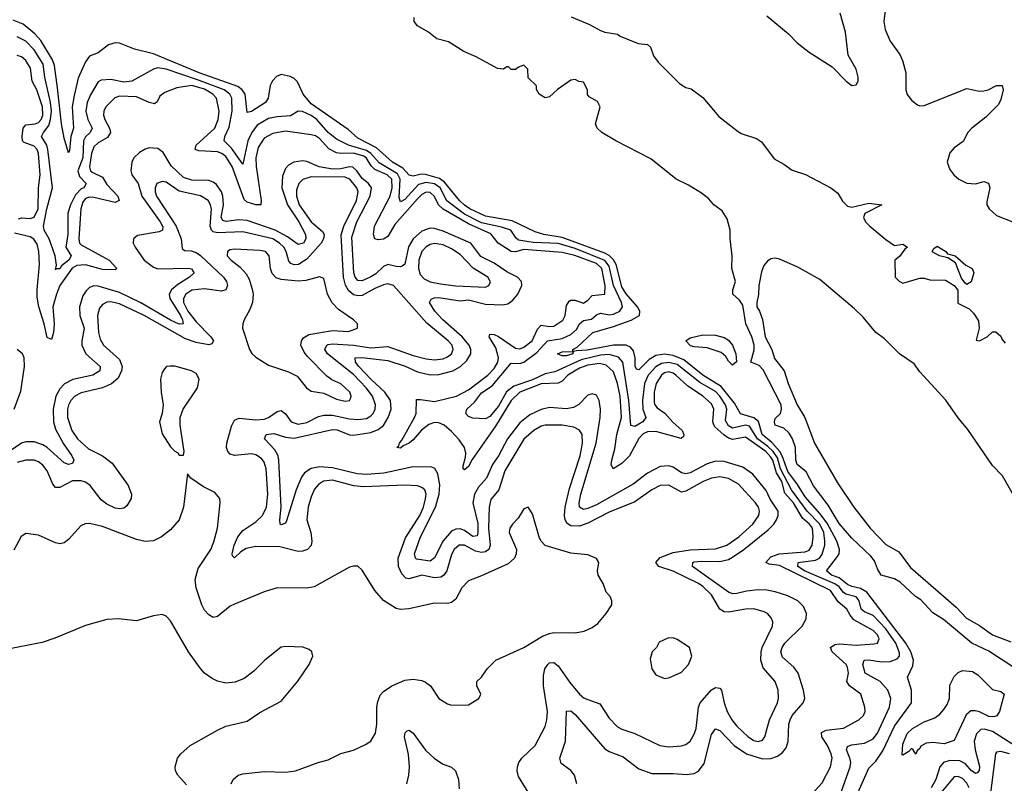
# Model space of a CAD drawing. Header units: inches. Extents: x 1934316 to 2140091, y 524953 to 667329.
# Tile 275 of 384: x 2042661 to 2047286, y 611332 to 614919. Entities that reach past the tile are written whole.
import ezdxf

# ---------------------------------------------------------------- set-up
doc = ezdxf.new("R2010")
doc.units = ezdxf.units.IN
doc.header["$MEASUREMENT"] = 0
doc.layers.add('C0641', color=7, linetype='Continuous')

msp = doc.modelspace()

# ---------------------------------------------------------------- linework, layer by layer
at = {"layer": 'C0641', "color": 5}
for points, elevation in [([(2046728.8, 614988.8), (2046720.7, 614910), (2046726.4, 614873.6), (2046750, 614818.3), (2046795.1, 614755.1), (2046807.5, 614727.5), (2046823.6, 614670), (2046822.9, 614590), (2046830, 614567.7), (2046850, 614540.7), (2046878.6, 614518.6), (2046890, 614514.2), (2046910, 614515.6), (2047110, 614596.5), (2047170, 614583.6), (2047190, 614584.4), (2047210.9, 614589.1), (2047250, 614610.3), (2047276, 614610), (2047280.5, 614590), (2047270, 614544), (2047258.4, 614521.6), (2047198.7, 614461.3), (2047133.7, 614410), (2047114.4, 614390), (2047092.8, 614347.2), (2047050, 614316.9), (2047030, 614293.6), (2047017.5, 614250), (2047030, 614215.3), (2047048.4, 614190), (2047071.8, 614170), (2047110, 614151.9), (2047150, 614148.6), (2047190, 614159.6), (2047211.1, 614151.1), (2047218.8, 614130), (2047203.6, 614063.6), (2047204.2, 614050), (2047215.3, 614030), (2047250, 613999.7), (2047328.8, 613968.8)], 140), ([(2046170, 614938), (2046272.1, 614852.1), (2046313.1, 614810), (2046370, 614767.1), (2046477.7, 614697.7), (2046542.6, 614630), (2046570, 614610.4), (2046590, 614612.7), (2046599.2, 614630), (2046599.8, 614650), (2046590, 614687.3), (2046551.9, 614751.9), (2046540.8, 614860.8), (2046515.6, 614950)], 140), ([(2046599.4, 611290), (2046650, 611402.8), (2046683.3, 611436.7), (2046716.1, 611483.9), (2046770, 611600.1), (2046849.4, 611710), (2046849.9, 611769.9), (2046830.8, 611830), (2046856.8, 611883.2), (2046859.3, 611910), (2046847.2, 611950), (2046823.5, 611990), (2046640.6, 612230), (2046610, 612247.9), (2046570, 612256.1), (2046550, 612265.6), (2046510, 612296.6), (2046474.1, 612310), (2046451.5, 612330), (2046503, 612397), (2046510.4, 612410), (2046512.7, 612430), (2046499.7, 612470), (2046453.6, 612553.6), (2046419.5, 612599.5), (2046350, 612677.8), (2046315.2, 612735.2), (2046270, 612796.9), (2046243.4, 612870), (2046231.1, 612891.1), (2046193.4, 612933.4), (2046149, 612970), (2046131.9, 613031.9), (2046110, 613048.7), (2046047.7, 613067.7), (2046018.1, 613118.1), (2045956.3, 613196.3), (2045870, 613249.7), (2045780.7, 613320.7), (2045730, 613342.2), (2045690, 613347.3), (2045650, 613341.7), (2045617.8, 613322.3), (2045570, 613273.7), (2045558, 613278), (2045551.8, 613291.8), (2045551.6, 613330), (2045543.7, 613363.7), (2045530, 613380.4), (2045510, 613390.3), (2045450, 613390), (2045326.3, 613366.3), (2045277.1, 613362.9), (2045260.3, 613359.8), (2045259.6, 613350), (2045230, 613339.8), (2045210, 613340.7), (2045188, 613350), (2045210, 613359.3), (2045259.6, 613360.4), (2045258.7, 613370), (2045279.1, 613380.9), (2045354, 613450), (2045450, 613477.3), (2045532.7, 613507.3), (2045572, 613530), (2045574, 613550), (2045563.1, 613570), (2045510, 613631.1), (2045490, 613664.8), (2045463, 613770), (2045450.8, 613790.8), (2045430.8, 613810.8), (2045410, 613822.3), (2045210, 613896), (2045122.6, 613910), (2045082.1, 613922.1), (2044974, 613974), (2044850, 613996.8), (2044776.1, 614030), (2044750, 614047.8), (2044726.7, 614070), (2044656.6, 614156.6), (2044633.2, 614173.2), (2044567.8, 614192.2), (2044546.5, 614193.5), (2044510, 614184.3), (2044490, 614188.3), (2044461.5, 614221.5), (2044412.7, 614250), (2044338, 614318), (2044250, 614362.7), (2044203.8, 614403.8), (2044030, 614523.5), (2043992.4, 614570), (2043966.6, 614626.6), (2043950, 614643.5), (2043932.5, 614652.5), (2043890, 614661.2), (2043867.6, 614652.4), (2043848.1, 614631.9), (2043838, 614610), (2043828.6, 614550), (2043816, 614530), (2043750, 614487.8), (2043730, 614483), (2043720.1, 614570), (2043707.1, 614590), (2043685.9, 614605.9), (2043505, 614670), (2043290, 614758.8), (2043200.6, 614780.6), (2043130, 614808.5), (2043109.4, 614810.6), (2043079.1, 614800.9), (2043030, 614763.9), (2042990, 614747.6), (2042970, 614722), (2042935.4, 614644.6), (2042916.6, 614563.4), (2042908.2, 614510), (2042914.4, 614410), (2042902, 614370), (2042894.9, 614305.1), (2042890, 614294), (2042870, 614362), (2042857.9, 614430), (2042839.4, 614599.4), (2042824.1, 614704.1), (2042816.2, 614730), (2042761.1, 614821.1), (2042733.2, 614853.2), (2042677.9, 614897.9), (2042630, 614917)], 140), ([(2047330, 611876.4), (2047213, 611953), (2047133.7, 611990), (2047001.1, 612101.1), (2046950, 612132.3), (2046893.6, 612193.6), (2046868.4, 612210), (2046796.9, 612276.9), (2046770, 612291.8), (2046707.3, 612310), (2046690, 612339.3), (2046676.7, 612376.6), (2046658.8, 612398.8), (2046570, 612483.5), (2046510, 612552.1), (2046458.8, 612638.8), (2046390, 612729.8), (2046355.9, 612795.9), (2046313.6, 612830), (2046306.9, 612850), (2046304.7, 612910), (2046290.8, 612950.8), (2046276.3, 612976.3), (2046250, 612999.7), (2046210, 613014), (2046206.6, 613030), (2046210, 613046), (2046235.4, 613070), (2046239.8, 613090), (2046237.6, 613110), (2046153.8, 613273.8), (2046134.2, 613294.2), (2046096, 613310), (2046110.9, 613369.1), (2046110.9, 613390.9), (2046099.8, 613430), (2046072.2, 613490), (2046058.3, 613578.3), (2046042.4, 613602.4), (2046011.2, 613630), (2046011.2, 613650), (2046023.8, 613690), (2046006.3, 613750), (2046007.3, 613810), (2045998, 613890), (2045999.1, 613930), (2045984.4, 613984.4), (2045961.1, 614021.1), (2045921.1, 614050), (2045897.7, 614077.7), (2045864.2, 614104.2), (2045802.3, 614142.3), (2045745.1, 614170), (2045625.1, 614265.1), (2045461.6, 614350), (2045395.1, 614390), (2045374, 614410), (2045366.6, 614430), (2045388, 614510), (2045375.3, 614535.3), (2045336.4, 614556.4), (2045328.4, 614568.4), (2045328, 614590), (2045310, 614626), (2045288.4, 614628.4), (2045270, 614638), (2045250, 614635.3), (2045188.1, 614591.9), (2045150, 614557.2), (2045130, 614552.3), (2045100.9, 614570), (2045088.7, 614591.3), (2045088.7, 614608.7), (2045050, 614646), (2045047.3, 614687.3), (2045030, 614706), (2045003.6, 614696.4), (2044990, 614686), (2044970, 614686), (2044958, 614698), (2044950, 614698), (2044933.2, 614686.8), (2044905.2, 614690), (2044805, 614745), (2044747.8, 614770), (2044674.8, 614814.8), (2044620.9, 614830), (2044580.8, 614860.8), (2044529.7, 614890), (2044514, 614910), (2044514.5, 614930)], 120), ([(2045252.1, 614932.1), (2045337.3, 614897.3), (2045390, 614868), (2045410, 614860.5), (2045470, 614850.8), (2045482, 614842), (2045566.9, 614806.9), (2045610, 614802.4), (2045623.8, 614790), (2045638.3, 614750), (2045660, 614720), (2045760.2, 614620.2), (2045790, 614601.1), (2045814.8, 614594.8), (2045870, 614553.1), (2045944.5, 614464.4), (2046030, 614398.7), (2046050, 614384.9), (2046121.4, 614361.4), (2046145.8, 614345.8), (2046205.4, 614265.4), (2046250, 614241.3), (2046290, 614212.4), (2046351.6, 614191.5), (2046470.8, 614130), (2046504.7, 614104.7), (2046526.4, 614066.4), (2046550, 614043.8), (2046570, 614038), (2046650, 614057.6), (2046710.6, 614050), (2046630.8, 614009.2), (2046624.9, 613990), (2046634.8, 613970), (2046654.8, 613950), (2046730, 613886), (2046770, 613858.8), (2046810, 613864.7), (2046830.7, 613850), (2046818.8, 613841.2), (2046793.2, 613806.8), (2046771.3, 613790), (2046774, 613710), (2046791.6, 613691.6), (2046810, 613682), (2046890, 613704.7), (2046910, 613704.7), (2046936.8, 613696.8), (2047010, 613694.9), (2047050.4, 613670.4), (2047068.1, 613648.1), (2047067.7, 613587.7), (2047120.3, 613560.3), (2047140.9, 613540.9), (2047164.4, 613504.4), (2047168.2, 613470), (2047154, 613414), (2047170, 613411), (2047205.2, 613430), (2047230, 613453.4), (2047246.5, 613453.5), (2047270, 613432.9), (2047276.3, 613416.3), (2047290, 613399.5)], 120), ([(2046519.9, 611290), (2046562.6, 611410), (2046564.6, 611430), (2046560.5, 611450), (2046545.4, 611490), (2046550, 611504.2), (2046567.7, 611512.3), (2046630, 611520.4), (2046670, 611540.4), (2046690, 611568), (2046746.6, 611690), (2046753.1, 611730), (2046738.7, 611770), (2046703.2, 611810), (2046632.7, 611850), (2046621.2, 611890), (2046627.4, 611910), (2046650, 611911.8), (2046710, 611902.2), (2046750, 611903.9), (2046782.8, 611917.2), (2046793.4, 611930), (2046794.5, 611945.5), (2046775.8, 611990), (2046730, 612057.1), (2046670, 612119.8), (2046630, 612137.1), (2046614.1, 612150), (2046604.7, 612190), (2046590, 612208.2), (2046541.1, 612221.1), (2046530, 612228.7), (2046510, 612255.4), (2046490, 612269.6), (2046348.3, 612330), (2046316.7, 612350), (2046317.8, 612370), (2046399.1, 612380.9), (2046418.2, 612390), (2046431.1, 612408.9), (2046442.6, 612450), (2046443.1, 612470), (2046437.8, 612510), (2046420.1, 612550), (2046359.7, 612610), (2046286.7, 612710), (2046234.6, 612810), (2046220.3, 612860.3), (2046200.5, 612890), (2046174.9, 612914.9), (2046126.9, 612950), (2046090, 613009.9), (2046070, 613014), (2046010, 613000.7), (2045990, 613010.9), (2045976, 613036), (2045983.2, 613090), (2045977, 613110), (2045950, 613151.2), (2045930, 613172.8), (2045855.5, 613215.5), (2045750, 613298.8), (2045710, 613309.4), (2045676.3, 613303.7), (2045650, 613289.1), (2045613.6, 613250), (2045596.8, 613210), (2045586.6, 613130), (2045589, 613089), (2045602.9, 613050), (2045588.8, 613030), (2045550, 613008), (2045532.4, 613012.4), (2045522.4, 613130), (2045493.9, 613310), (2045474.6, 613334.5), (2045430, 613346.8), (2045390, 613343.2), (2045298.8, 613321.2), (2045174.5, 613265.5), (2045130, 613255.7), (2045070, 613228.2), (2044982.1, 613197.9), (2044948.3, 613171.7), (2044910, 613103.5), (2044870, 613054.6), (2044850, 613043.5), (2044790, 613047.3), (2044770, 613054.5), (2044756.2, 613070), (2044761.1, 613090), (2044797.2, 613122.8), (2044830, 613166.5), (2044881.3, 613198.7), (2044970, 613305.4), (2045010, 613303.9), (2045030, 613309.7), (2045090, 613355.9), (2045140.2, 613410), (2045210, 613422.1), (2045250, 613440.3), (2045276.2, 613463.8), (2045290, 613491), (2045310, 613506.4), (2045347.8, 613512.2), (2045370, 613532.3), (2045390, 613540.1), (2045430, 613532.5), (2045450, 613536.1), (2045480.7, 613550), (2045493, 613570), (2045488.1, 613590), (2045450.1, 613670), (2045430, 613761.1), (2045410, 613788.2), (2045270, 613844.5), (2045190, 613867.9), (2045072.6, 613872.6), (2045003.5, 613883.5), (2044992.7, 613892.7), (2044968.4, 613930), (2044924.7, 613944.7), (2044830, 613964.9), (2044750, 614005.7), (2044667.6, 614067.6), (2044636.4, 614130), (2044610, 614148.8), (2044570, 614154.8), (2044534.3, 614145.6), (2044470, 614074.1), (2044450, 614064.2), (2044444, 614084), (2044447.8, 614170), (2044435.8, 614195.8), (2044350, 614247.5), (2044310.8, 614290.8), (2044290, 614304.7), (2044205, 614330), (2044150, 614358.2), (2044110, 614388.6), (2044057.8, 614450), (2044030, 614469.6), (2043990, 614488.4), (2043970, 614489.8), (2043932.9, 614467.1), (2043870, 614463.3), (2043830, 614455.5), (2043776.7, 614423.3), (2043751, 614390), (2043732.4, 614350), (2043710, 614241.1), (2043656.1, 614316.1), (2043622.2, 614350), (2043625.6, 614370), (2043645.7, 614414.3), (2043659.3, 614490), (2043657.1, 614550), (2043648.7, 614570), (2043621.5, 614590), (2043497.2, 614637.2), (2043350, 614687.2), (2043310, 614692.7), (2043290, 614687.4), (2043188, 614630), (2043150, 614626), (2043090, 614638.5), (2043044.1, 614635.9), (2043030, 614627.4), (2042993.2, 614566.8), (2042978.6, 614530), (2042972.1, 614490), (2042981.1, 614450), (2043001.5, 614410), (2042992.9, 614390), (2042970.3, 614369.7), (2042960.4, 614350), (2042957.5, 614270), (2042934.6, 614210), (2042943, 614183), (2042974.2, 614150), (2042962.1, 614130), (2042950, 614124.1), (2042923.8, 614096.2), (2042900.6, 614050), (2042887.2, 614010), (2042887.1, 613910), (2042877.7, 613850), (2042902.4, 613810), (2042891.6, 613790), (2042857.8, 613762.2), (2042850, 613748.8), (2042831.9, 613748.1), (2042830, 613744.5), (2042833.6, 613766.4), (2042827.7, 613810), (2042800.6, 613890), (2042775.8, 613930), (2042773.7, 613950), (2042788.8, 614031.2), (2042815.1, 614130), (2042793.9, 614310), (2042788.1, 614330), (2042763.7, 614370), (2042773, 614390), (2042798.4, 614421.6), (2042806.5, 614450), (2042810, 614490), (2042806.2, 614530), (2042779.5, 614650), (2042771.9, 614710), (2042730, 614777.3), (2042690, 614817.9), (2042650, 614838.1)], 160), ([(2042656.4, 613983.5), (2042670, 613989.2), (2042710, 613985.3), (2042728.9, 613991.1), (2042747.9, 614030), (2042749.9, 614130), (2042757.2, 614190), (2042749.7, 614290), (2042743.5, 614310), (2042730, 614325.1), (2042682.3, 614342.3), (2042675.2, 614350), (2042673.5, 614370), (2042677.9, 614410), (2042690, 614424.8), (2042733.3, 614430), (2042750, 614437), (2042761.6, 614450), (2042769.7, 614470), (2042769.1, 614510), (2042741.5, 614590), (2042720.1, 614630), (2042712.1, 614692.1), (2042690, 614727.9), (2042670, 614744.1), (2042650, 614751.1)], 180), ([(2046350, 611246.3), (2046430, 611334.5), (2046469.9, 611410), (2046477.4, 611450), (2046473.3, 611470), (2046455, 611510), (2046429, 611550), (2046427, 611570), (2046450, 611581.5), (2046530, 611591.7), (2046602.6, 611630), (2046624.5, 611650), (2046632.1, 611670), (2046631.4, 611690), (2046611.4, 611750), (2046559.2, 611790), (2046546.5, 611810), (2046554.2, 611850), (2046550, 611877.7), (2046543.5, 611890), (2046478, 611950), (2046469.9, 611970), (2046490, 611984.1), (2046510, 611987.5), (2046590, 611980.6), (2046672.9, 611987.1), (2046690, 611990.4), (2046697.5, 612010), (2046689.8, 612030), (2046670.5, 612050), (2046579.7, 612099.7), (2046561.5, 612121.5), (2046546, 612150), (2046505.3, 612185.3), (2046470, 612237.1), (2046230, 612354.9), (2046182, 612362), (2046165.8, 612370), (2046190, 612395.8), (2046228.3, 612410), (2046350, 612420.1), (2046370, 612426.6), (2046384.2, 612450), (2046388.8, 612490), (2046384.9, 612530), (2046371.7, 612550), (2046338.3, 612578.3), (2046296.6, 612650), (2046254.5, 612694.5), (2046240.8, 612750), (2046215.6, 612790), (2046198.8, 612850), (2046190, 612864.8), (2046166.4, 612890), (2046070, 612958.6), (2046010, 612946.6), (2045990, 612952.9), (2045968.6, 612968.6), (2045926.7, 613006.7), (2045920.1, 613020.1), (2045916.9, 613030), (2045922.1, 613090), (2045910, 613113.9), (2045870.4, 613150), (2045798.7, 613198.7), (2045742.5, 613250), (2045730, 613259.4), (2045710, 613265.2), (2045690, 613260.1), (2045676.6, 613250), (2045650.1, 613210.1), (2045641.4, 613170), (2045641.3, 613121.3), (2045644.2, 613110), (2045655.7, 613095.7), (2045691.3, 613071.3), (2045728.4, 613028.4), (2045772.2, 612990), (2045781.5, 612970), (2045778.8, 612961.2), (2045768.6, 612951.4), (2045650, 612984), (2045610, 612983), (2045590, 612973.1), (2045568.7, 612951.3), (2045525.6, 612870), (2045490, 612834.5), (2045449.5, 612809.5), (2045439.5, 612830), (2045442.2, 612850), (2045457.3, 612902.7), (2045466.6, 612970), (2045487.7, 613050), (2045481.8, 613150), (2045470, 613210.6), (2045450, 613265), (2045415.7, 613295.7), (2045384.6, 613304.6), (2045330, 613296.1), (2045290, 613283), (2045236.7, 613250), (2045210, 613221.5), (2045190, 613212.3), (2045110, 613207.9), (2045010, 613169.9), (2044970, 613129.6), (2044895.5, 613010), (2044786.8, 612853.2), (2044770, 612820.5), (2044750, 612804.1), (2044744.9, 612810), (2044744.1, 612824.1), (2044755.7, 612864.3), (2044756.7, 612883.3), (2044750.2, 612910.2), (2044725.5, 612945.5), (2044690, 612984.6), (2044654.8, 613014.8), (2044630, 613025.9), (2044610, 613026.3), (2044583.1, 613016.9), (2044548.3, 612991.7), (2044510, 612946.2), (2044490, 612930.4), (2044462.3, 612917.7), (2044450, 612906.2), (2044432, 612910), (2044442.8, 612917.2), (2044444.6, 612930), (2044456.4, 612943.6), (2044515.5, 613050), (2044522.9, 613070), (2044525.6, 613134.4), (2044544.3, 613135.7), (2044610, 613125.6), (2044712.9, 613150), (2044770, 613179.9), (2044860.3, 613250), (2044890, 613279.9), (2044907.4, 613310), (2044910.4, 613330.4), (2044897.3, 613377.3), (2044865.8, 613430), (2044870, 613442.3), (2044890, 613440.1), (2044910, 613430.7), (2044990, 613376.5), (2045010, 613373.4), (2045030, 613380.3), (2045069.2, 613410.8), (2045094, 613466), (2045110, 613484.1), (2045150, 613477.3), (2045170, 613479.1), (2045212.4, 613507.6), (2045224.1, 613530), (2045230, 613576.5), (2045243, 613597), (2045250, 613601.5), (2045270, 613601.5), (2045310, 613587.1), (2045330, 613601.2), (2045350, 613623.4), (2045410, 613629.4), (2045411.5, 613668.5), (2045395.4, 613750), (2045370, 613773.9), (2045268.7, 613811.3), (2045210, 613826.2), (2045030, 613839), (2044990, 613829), (2044970, 613829.7), (2044908.7, 613868.7), (2044874, 613914), (2044770, 613960.4), (2044649.7, 614029.7), (2044628, 614050), (2044609.4, 614089.4), (2044590, 614107.7), (2044570, 614108.7), (2044550, 614097.8), (2044530, 614077.4), (2044423.1, 613956.9), (2044390, 613900.4), (2044370, 613888.3), (2044345.7, 613885.7), (2044330, 613889.9), (2044322.5, 613910), (2044328.2, 613950), (2044402.1, 614090), (2044411.4, 614130), (2044408.6, 614170), (2044387.6, 614190), (2044330, 614215.8), (2044312.9, 614232.9), (2044290, 614268.3), (2044277.4, 614277.4), (2044230, 614292), (2044170, 614290.4), (2044150, 614294), (2044113.1, 614313.1), (2044070, 614360.8), (2044050, 614373.5), (2044030, 614379.1), (2043910, 614395.8), (2043850, 614384.3), (2043810, 614362.9), (2043781.1, 614319), (2043770.1, 614270), (2043771.7, 614230), (2043795.6, 614070), (2043793.4, 614050), (2043770, 614049.4), (2043730, 614062.7), (2043715.2, 614075.2), (2043659.4, 614230), (2043630, 614277), (2043610.8, 614290.8), (2043590, 614298), (2043503.3, 614303.3), (2043484.9, 614310), (2043490.9, 614330), (2043577.3, 614410), (2043594.1, 614450), (2043598.6, 614490), (2043586.2, 614550), (2043569.1, 614570), (2043530, 614592.3), (2043470.6, 614609.4), (2043400.2, 614599.8), (2043343.5, 614576.5), (2043320.2, 614559.8), (2043307, 614533), (2043295.3, 614524.7), (2043270, 614529.5), (2043210, 614556.1), (2043130, 614560.2), (2043108.1, 614551.9), (2043065.6, 614510), (2043056.6, 614490), (2043055.5, 614470), (2043060.6, 614450), (2043083.2, 614410), (2043087.5, 614390), (2043073.6, 614366.4), (2043030, 614340.3), (2043010, 614321.7), (2042998.2, 614290), (2042988.5, 614228.5), (2042993.2, 614210), (2043002.4, 614202.4), (2043050, 614179.2), (2043070, 614144.9), (2043121.9, 614090), (2043128.7, 614070), (2043110, 614061), (2043010, 614083.5), (2042990, 614085.6), (2042970, 614078.7), (2042958.2, 614061.8), (2042948.6, 614030), (2042938.5, 613890), (2042941.9, 613870), (2042950, 613861.2), (2043081.7, 613790), (2043117.6, 613750), (2043110, 613744.9), (2043050, 613745.6), (2042970, 613767.9), (2042930, 613763.8), (2042908.2, 613751.8), (2042850.3, 613670), (2042834.3, 613630), (2042817.4, 613570), (2042823.7, 613490), (2042819.8, 613450), (2042810, 613416.9), (2042790, 613426.2), (2042776.6, 613490), (2042751, 613570), (2042743.7, 613616.3), (2042742.8, 613650), (2042754.9, 613770), (2042751.6, 613830), (2042744.1, 613864.1), (2042727.9, 613887.9), (2042710, 613899.9), (2042636.9, 613916.9)], 180), ([(2045278.5, 611330), (2045266.5, 611370), (2045250, 611392.8), (2045205.3, 611425.3), (2045198.8, 611450), (2045224.3, 611530), (2045230, 611670.4), (2045250, 611672.8), (2045270, 611655.3), (2045410, 611494.5), (2045430, 611482), (2045495.7, 611455.7), (2045570, 611399.4), (2045630, 611378), (2045730, 611378.7), (2045792.7, 611372.7), (2045830, 611377.6), (2045850, 611389.4), (2045875.6, 611424.4), (2045910, 611562), (2045930, 611588.6), (2045950, 611580.1), (2046017.6, 611510), (2046075, 611470), (2046150, 611447.1), (2046190, 611448.5), (2046220.1, 611459.9), (2046244, 611476), (2046261.6, 611498.4), (2046270.8, 611529.2), (2046274.7, 611610), (2046279.9, 611630), (2046290, 611650.1), (2046341.5, 611710), (2046348.6, 611730), (2046343.4, 611770), (2046318, 611850), (2046298.2, 611878.2), (2046244.4, 611924.4), (2046236.4, 611950), (2046242.5, 611970), (2046255.9, 611990), (2046337.1, 612070), (2046355.1, 612104.9), (2046356.6, 612130), (2046342.5, 612162.5), (2046316.1, 612190), (2046270, 612212.9), (2046210, 612232), (2046170, 612240.1), (2046130, 612241.5), (2046075.3, 612235.3), (2046030, 612224.2), (2046010, 612222.7), (2045990, 612229.5), (2045821.5, 612350), (2045823.5, 612370), (2045828.3, 612371.7), (2045864.6, 612375.4), (2045950, 612374), (2045990, 612384.1), (2046010, 612394), (2046061.9, 612430), (2046176.9, 612523.1), (2046203.5, 612550), (2046216.3, 612570), (2046224, 612590), (2046224.3, 612610), (2046186.6, 612666.6), (2046167.6, 612707.6), (2046105, 612785), (2046057.8, 612817.8), (2045970, 612844.2), (2045930, 612845.8), (2045890, 612832.6), (2045810, 612789.9), (2045790, 612785.7), (2045770, 612791.2), (2045730, 612817.9), (2045710, 612823.1), (2045670, 612820.8), (2045610, 612789), (2045542.6, 612737.4), (2045370, 612640.8), (2045330, 612622.4), (2045310, 612618.9), (2045291.3, 612630), (2045289, 612650), (2045296.4, 612690), (2045369.2, 612929.2), (2045388.4, 613050), (2045389.9, 613090), (2045383.7, 613130), (2045370, 613155.2), (2045350, 613161.5), (2045330, 613155), (2045288.4, 613111.6), (2045263.2, 613096.8), (2045230, 613091), (2045150, 613097), (2045110, 613088.4), (2045056.9, 613063.1), (2045010, 613025.3), (2044951.8, 612950), (2044910, 612870.5), (2044882, 612830), (2044854.6, 612765.4), (2044816.1, 612723.9), (2044797.4, 612690), (2044790.4, 612650), (2044813, 612553), (2044813.9, 612510), (2044810, 612494.2), (2044790, 612491.3), (2044750, 612519.8), (2044730, 612527.3), (2044710, 612526), (2044690, 612516.4), (2044650, 612470.8), (2044610, 612391.3), (2044590, 612376), (2044525.7, 612385.7), (2044520.6, 612390), (2044515.6, 612410), (2044544.3, 612490), (2044613.9, 612630), (2044632.3, 612690), (2044634.3, 612734.3), (2044626, 612786), (2044610.7, 612810.7), (2044596.7, 612816.7), (2044510, 612819.2), (2044371.8, 612788.2), (2044290, 612782.2), (2044246.5, 612786.5), (2044130, 612814.5), (2044070, 612818.3), (2044030, 612810.6), (2043998.4, 612790), (2043984.3, 612770), (2043960.3, 612710), (2043915, 612565), (2043910, 612554.3), (2043890, 612547), (2043885.4, 612550), (2043883.2, 612570), (2043888.9, 612630), (2043879, 612850), (2043874.9, 612870), (2043859.3, 612899.3), (2043811.7, 612950), (2043818.7, 612970), (2043854.8, 612974.8), (2043910, 612958.3), (2043950, 612953.2), (2044130, 612994.5), (2044152.5, 612992.5), (2044210, 612969.4), (2044230, 612967.4), (2044310, 612979.9), (2044345.8, 612994.2), (2044370, 613013.3), (2044392.6, 613050), (2044405.9, 613090), (2044403.3, 613130), (2044376.1, 613170), (2044309.9, 613230), (2044254.7, 613290), (2044239.2, 613310), (2044236.3, 613330), (2044268.4, 613331.6), (2044390, 613318), (2044472.3, 613292.3), (2044530, 613264.3), (2044590, 613250.7), (2044630, 613252.7), (2044695.4, 613270), (2044731.5, 613290), (2044762.1, 613317.9), (2044781, 613350), (2044781.1, 613370), (2044772.7, 613390), (2044740.4, 613430), (2044649.1, 613510), (2044611.5, 613550), (2044586.3, 613590), (2044593.3, 613606.7), (2044607.4, 613612.6), (2044630, 613613.8), (2044730, 613598.9), (2044770, 613603.9), (2044850, 613583.3), (2044930, 613579.3), (2044954.9, 613585.1), (2044978.2, 613601.9), (2045001.1, 613630), (2045020.2, 613670), (2045018, 613690), (2044999.3, 613710), (2044950, 613734.4), (2044890, 613775.5), (2044826.7, 613806.7), (2044781.1, 613870), (2044650, 613926.4), (2044610, 613938.5), (2044590, 613939.6), (2044550, 613925.8), (2044510, 613889.9), (2044488, 613852), (2044470, 613771.4), (2044457.9, 613762.1), (2044450, 613758.2), (2044430, 613760.5), (2044390, 613769.9), (2044370, 613759.9), (2044334.4, 613725.6), (2044310, 613710.7), (2044270, 613692.9), (2044250, 613693.5), (2044236.5, 613710), (2044230.4, 613730.4), (2044221.7, 613898.3), (2044244.2, 613970), (2044308.2, 614090), (2044313.8, 614130), (2044299.2, 614150), (2044270, 614173.4), (2044244.7, 614210), (2044226.6, 614226.6), (2044210, 614228.3), (2044170, 614218.1), (2044130, 614217), (2044067.3, 614227.3), (2044010, 614253), (2043990, 614256.8), (2043949.5, 614250.5), (2043924.7, 614235.3), (2043910, 614219.5), (2043895.4, 614184.6), (2043892.4, 614130), (2043919.8, 614050), (2043973, 613970), (2044004.2, 613910), (2044005.7, 613890), (2043993.9, 613870), (2043970, 613862.6), (2043918.7, 613898.7), (2043861.9, 613930), (2043730, 613976.2), (2043690, 613978.4), (2043631.4, 613971.4), (2043616, 613976), (2043607.1, 613990), (2043618.1, 614050), (2043616, 614090), (2043609.9, 614110), (2043585.1, 614145.1), (2043570, 614156.3), (2043550, 614163.1), (2043470, 614165.6), (2043430, 614178.1), (2043372.9, 614232.9), (2043334.7, 614294.7), (2043310, 614313.6), (2043270, 614317.2), (2043250, 614311.3), (2043224, 614296), (2043198, 614270), (2043187.4, 614250), (2043183, 614210), (2043188.3, 614190), (2043218.2, 614150), (2043235.5, 614090), (2043321.5, 613970), (2043333.2, 613946.8), (2043331.4, 613930), (2043317.1, 613922.9), (2043215.2, 613904.8), (2043196.1, 613890), (2043194.5, 613870), (2043203.5, 613850), (2043246, 613790), (2043290, 613756.5), (2043310, 613749.5), (2043452.1, 613752.1), (2043468.3, 613748.3), (2043476.4, 613736.4), (2043480.2, 613730), (2043458.5, 613710), (2043404.5, 613675.5), (2043373.7, 613650), (2043363.9, 613630), (2043367, 613610), (2043415.9, 613530), (2043425.9, 613510), (2043429, 613491), (2043410, 613489.4), (2043370, 613507), (2043230, 613589.7), (2043130, 613638), (2043030, 613667.4), (2043010, 613668.3), (2042990, 613661.7), (2042973.8, 613646.2), (2042958.5, 613621.5), (2042942.4, 613570), (2042943.4, 613530), (2042964.9, 613470), (2042953.3, 613410), (2042954, 613390), (2042971.7, 613350), (2043039.8, 613290), (2043037.5, 613270), (2043004.7, 613250), (2042911.1, 613228.9), (2042871.3, 613208.7), (2042850, 613184.6), (2042831.8, 613150), (2042819.1, 613090), (2042820.8, 613030), (2042830, 612995.2), (2042867.4, 612927.4), (2042906.7, 612870), (2042915.3, 612850), (2042910, 612834), (2042890, 612829.3), (2042870, 612836.8), (2042790.2, 612910.2), (2042770, 612922.2), (2042730, 612936), (2042690, 612936.2), (2042670, 612929.6), (2042610, 612889.7)], 220), ([(2045049.3, 611290), (2045004.7, 611364.7), (2044998.5, 611390), (2044999.7, 611410), (2045005.7, 611430), (2045020.4, 611450), (2045082.4, 611510), (2045130, 611598.4), (2045137.5, 611630), (2045139.9, 611670), (2045121.4, 611790), (2045121.3, 611838.7), (2045128.5, 611870), (2045141.7, 611890), (2045150, 611898), (2045170, 611899.8), (2045190, 611884), (2045245.2, 611805.2), (2045290, 611750.8), (2045312.4, 611732.4), (2045385.7, 611705.7), (2045430, 611637.6), (2045470, 611598), (2045490, 611585.6), (2045550, 611565.4), (2045668, 611510), (2045710, 611503.8), (2045770, 611508.3), (2045790, 611514.7), (2045810, 611530.2), (2045830, 611563.1), (2045838.8, 611590), (2045850.4, 611689.6), (2045857.7, 611710), (2045910, 611771), (2045930, 611782.3), (2045950, 611779.2), (2045957.7, 611770), (2045970.6, 611710), (2045985, 611670), (2046006.7, 611630), (2046030, 611600.1), (2046083.5, 611550), (2046110, 611533.5), (2046130, 611528.3), (2046150, 611534.7), (2046161.5, 611550), (2046183.7, 611630), (2046221.3, 611710), (2046226.2, 611730), (2046224.1, 611770), (2046210, 611809.7), (2046154.2, 611874.3), (2046142, 611910), (2046143.5, 611950), (2046148.9, 611970), (2046197.7, 612070), (2046198.6, 612090), (2046191.6, 612110), (2046173.3, 612130), (2046158.3, 612138.3), (2046110, 612151.9), (2046070, 612150.8), (2045990, 612135.6), (2045970, 612137.5), (2045949.6, 612149.6), (2045910, 612217.8), (2045870, 612256.9), (2045850, 612270.9), (2045730, 612328.5), (2045663.9, 612350), (2045648.6, 612370), (2045670, 612393.1), (2045730, 612415.9), (2045810, 612429.2), (2045930, 612433.6), (2045982.2, 612450), (2046039.3, 612490), (2046105.6, 612550), (2046133.2, 612590), (2046136.5, 612610), (2046131.1, 612630), (2046116.8, 612650), (2046037.7, 612737.7), (2045990, 612764.1), (2045950, 612771.6), (2045910, 612764.8), (2045872.3, 612750), (2045790, 612704.5), (2045770, 612700.2), (2045710, 612732.8), (2045670, 612731.3), (2045630, 612710.4), (2045550, 612654.7), (2045430, 612606.5), (2045330, 612553.6), (2045290, 612539.7), (2045250, 612541), (2045232.4, 612552.4), (2045223.1, 612570), (2045219.9, 612590), (2045223.4, 612630), (2045243.5, 612716.5), (2045293.9, 612870), (2045304.5, 612930), (2045302.5, 612970), (2045291.3, 612991.3), (2045264.7, 613004.7), (2045210, 613013.7), (2045130, 613014.8), (2045110, 613009.4), (2045076.8, 612990), (2045030, 612948.6), (2044940, 612800), (2044911.5, 612710), (2044874, 612666), (2044865.9, 612630), (2044864, 612530), (2044871.5, 612450), (2044864.3, 612430), (2044850, 612419.3), (2044830, 612415.6), (2044802.6, 612422.6), (2044750, 612450.3), (2044725.2, 612450), (2044701.8, 612430), (2044690, 612407.3), (2044667.7, 612330), (2044652.5, 612307.6), (2044639.4, 612300.6), (2044610, 612297.2), (2044550, 612310.3), (2044490, 612292.6), (2044475.6, 612295.6), (2044455.9, 612315.9), (2044439.9, 612350), (2044438.3, 612390), (2044474.2, 612485.8), (2044540.1, 612590), (2044557.9, 612630), (2044568, 612668), (2044569.9, 612690), (2044563.7, 612710), (2044550, 612721.7), (2044529.9, 612729.9), (2044472.3, 612732.3), (2044275.8, 612724.2), (2044230.1, 612729.9), (2044130, 612755.4), (2044088.2, 612751.8), (2044064.3, 612735.7), (2044046.8, 612713.2), (2044030, 612678.5), (2044016.8, 612630), (2044010.1, 612570), (2044028.8, 612510), (2044033.7, 612470), (2044030.1, 612449.9), (2044013.1, 612430), (2043990, 612421.8), (2043970, 612420.9), (2043882.7, 612442.7), (2043770, 612443.8), (2043725.5, 612434.5), (2043700.4, 612419.6), (2043670, 612391.5), (2043660.3, 612400.3), (2043658.7, 612410), (2043668.4, 612450), (2043686, 612490), (2043710, 612519.1), (2043770, 612560.4), (2043801.3, 612590), (2043819.9, 612630), (2043826.3, 612690), (2043818.6, 612810), (2043810, 612840.3), (2043797.4, 612857.4), (2043770, 612875), (2043750, 612879.3), (2043670, 612872.1), (2043650, 612878.4), (2043638.9, 612890), (2043633.3, 612910), (2043635, 612930), (2043656.6, 613010), (2043670, 613037.7), (2043692.1, 613047.9), (2043770, 613039.7), (2043810, 613043.3), (2043830, 613050.6), (2043870, 613078.6), (2043890, 613083.8), (2043910, 613068.1), (2043936, 613030), (2043970, 613018.7), (2044010, 613026.7), (2044065.1, 613054.9), (2044090, 613061.7), (2044130, 613061.1), (2044210, 613044), (2044250, 613040.4), (2044290, 613046.5), (2044310, 613057.7), (2044321.7, 613070), (2044331.1, 613090), (2044332.7, 613110), (2044318.1, 613150), (2044289.2, 613190), (2044230, 613252.2), (2044107.8, 613350), (2044095.2, 613370), (2044103.4, 613390), (2044110, 613392.9), (2044130, 613397.3), (2044230, 613390.6), (2044310, 613378), (2044390, 613384.1), (2044510, 613341.8), (2044570, 613326.2), (2044610, 613322.1), (2044650, 613326.8), (2044670, 613335.1), (2044689.9, 613350), (2044697.3, 613370), (2044692.4, 613390), (2044674.6, 613410), (2044573.1, 613493.1), (2044416.4, 613670), (2044390, 613677.8), (2044370, 613673.7), (2044330, 613657.1), (2044270, 613623), (2044250, 613621.4), (2044230, 613627.5), (2044206.4, 613646.4), (2044192, 613672), (2044181.8, 613710), (2044171.4, 613908.6), (2044184.2, 613950), (2044243.6, 614070), (2044250.9, 614110), (2044244.8, 614130), (2044212.4, 614170), (2044190, 614179.6), (2044030, 614180.5), (2043991.9, 614168.1), (2043973.1, 614150), (2043961.2, 614118.8), (2043960.8, 614090), (2043974.5, 614050), (2044030, 613970.1), (2044083.9, 613923.9), (2044091.4, 613910), (2044088.7, 613890), (2044077.1, 613870), (2044010, 613794.2), (2043971.1, 613770), (2043950, 613768), (2043934.5, 613774.5), (2043925.4, 613785.4), (2043913.2, 613830), (2043902.1, 613850), (2043881.9, 613870), (2043850, 613890.2), (2043710, 613923.2), (2043590, 613917.5), (2043570, 613923.4), (2043563, 613930), (2043555.4, 613950), (2043562, 614030), (2043558.2, 614050), (2043546.2, 614070), (2043511.1, 614091.1), (2043410, 614113.6), (2043350, 614155.3), (2043330, 614159.6), (2043306.3, 614150), (2043297.3, 614130), (2043297.2, 614110), (2043303.7, 614090), (2043397, 613950), (2043420.3, 613890), (2043424, 613844), (2043435.4, 613835.4), (2043467.1, 613832.9), (2043490, 613825.5), (2043510, 613811.2), (2043618.8, 613710), (2043632.6, 613690), (2043637.1, 613670), (2043630.1, 613649.9), (2043610, 613643.2), (2043530, 613655.2), (2043470, 613648.2), (2043441.7, 613630), (2043430.9, 613610), (2043431.4, 613590), (2043451, 613550), (2043490, 613499.9), (2043558.8, 613430), (2043571.4, 613410), (2043563.1, 613396.9), (2043550, 613391.2), (2043490, 613402.8), (2043439.9, 613419.9), (2043245.9, 613530), (2043130, 613584.8), (2043090, 613593.6), (2043070, 613591.7), (2043050, 613581.5), (2043035.7, 613564.3), (2043026.9, 613530), (2043032.2, 613450), (2043039.2, 613419.2), (2043055.3, 613390), (2043130, 613323), (2043142.7, 613290), (2043140.3, 613270), (2043124, 613236), (2043092, 613208), (2043050, 613189.9), (2042950, 613165.9), (2042920.1, 613150), (2042901.9, 613130), (2042891.2, 613108.8), (2042886.3, 613090), (2042885.8, 613050), (2042905.7, 612990), (2042933.6, 612950), (2042984, 612904), (2043049.7, 612869.7), (2043095.5, 612835.5), (2043170.5, 612730.5), (2043186.8, 612690), (2043184.4, 612670), (2043164.8, 612635.2), (2043150, 612625), (2043130, 612620.9), (2043110, 612624.2), (2043070, 612643.2), (2043044.3, 612664.3), (2042991.8, 612731.8), (2042970, 612747), (2042950, 612753.6), (2042910, 612753.3), (2042850, 612721), (2042830, 612721.6), (2042817.1, 612737.1), (2042790, 612800.3), (2042770, 612827), (2042750, 612842.4), (2042730, 612849.9), (2042690, 612850.4), (2042650, 612839.6)], 240), ([(2047350, 612649.7), (2047276.9, 612776.9), (2047230, 612825.6), (2047114.1, 612994.1), (2047070, 613048.4), (2047011.8, 613131.8), (2046890, 613265.1), (2046863.3, 613303.3), (2046793.7, 613350), (2046721.4, 613421.4), (2046682.8, 613450), (2046622.4, 613522.4), (2046581.7, 613561.7), (2046419.1, 613699.1), (2046316.5, 613756.5), (2046230, 613793.6), (2046210, 613799.7), (2046190, 613795.6), (2046174.5, 613785.5), (2046155.9, 613764.1), (2046144.9, 613735.1), (2046132.4, 613670), (2046132, 613628), (2046123.1, 613590), (2046123.8, 613570), (2046136.5, 613550), (2046150, 613511), (2046162.6, 613430), (2046193.7, 613370), (2046207.1, 613327.1), (2046251.6, 613270), (2046270.3, 613210), (2046313.7, 613110), (2046348.8, 613050), (2046395.3, 612930), (2046502.8, 612742.8), (2046579.5, 612630), (2046655.6, 612530), (2046730, 612454.4), (2046790, 612419.3), (2046845.3, 612345.3), (2047059.2, 612159.2), (2047108.5, 612108.5), (2047170, 612072.9), (2047230, 612029), (2047316.9, 611996.9)], 120), ([(2042635.3, 613090), (2042666.3, 613173.7), (2042684, 613290), (2042682.2, 613330), (2042674.8, 613350), (2042650, 613369.2)], 220), ([(2043654.5, 611330), (2043663.9, 611350), (2043688.2, 611370), (2043710, 611377.1), (2043810, 611387.1), (2043910, 611384.1), (2043957.2, 611390), (2044062.7, 611430), (2044110, 611442.7), (2044170, 611471.6), (2044230, 611487.6), (2044286.1, 611513.9), (2044310, 611530.6), (2044332.3, 611567.7), (2044338.3, 611610), (2044339, 611690), (2044343.1, 611716.9), (2044354.6, 611745.4), (2044370, 611762.6), (2044410, 611790.5), (2044470, 611817.3), (2044510, 611822), (2044550, 611815.5), (2044566.9, 611806.9), (2044590.7, 611790), (2044630.8, 611730), (2044670, 611705.5), (2044690, 611699.1), (2044770, 611701), (2044818, 611730), (2044828, 611750), (2044808.7, 611790), (2044808.7, 611810), (2044830, 611831.3), (2044857.2, 611870), (2044897.2, 611910), (2045030, 611970.4), (2045116.9, 612023.1), (2045150, 612035.5), (2045170, 612040.5), (2045270, 612038.8), (2045312.5, 612047.5), (2045350, 612064.7), (2045376.5, 612083.5), (2045415.3, 612130), (2045442, 612170), (2045442, 612190), (2045435.3, 612210), (2045415.3, 612230), (2045402, 612270), (2045379, 612310), (2045375.3, 612330), (2045382, 612370), (2045370, 612388), (2045330, 612405.2), (2045250, 612413.6), (2045129.7, 612449.7), (2045110, 612469.3), (2045103.5, 612483.5), (2045070, 612598), (2045050, 612628.7), (2045030, 612622), (2045002.3, 612577.7), (2044975.5, 612550), (2044963.1, 612530), (2044960.4, 612510), (2044994.4, 612430), (2044993.7, 612410), (2044986, 612390), (2044956.4, 612363.6), (2044830, 612306), (2044770, 612283.5), (2044738.5, 612250), (2044710, 612197.6), (2044690, 612181.3), (2044670, 612176.9), (2044610, 612178.9), (2044488.8, 612151.2), (2044450, 612148.3), (2044430, 612153.7), (2044370.7, 612190.7), (2044330, 612238.4), (2044270, 612332.7), (2044250, 612352.7), (2044230, 612352.7), (2044210, 612347), (2044045.1, 612254.9), (2044010, 612248.5), (2043870.3, 612249.7), (2043810, 612231.5), (2043670, 612174.3), (2043650, 612164), (2043590, 612115.4), (2043570, 612111.1), (2043550, 612123.1), (2043530, 612146), (2043517.2, 612170), (2043490.4, 612250), (2043485.6, 612290), (2043498.9, 612341.1), (2043559.1, 612430), (2043573.5, 612466.5), (2043590.6, 612530.6), (2043603.1, 612650), (2043601.1, 612670), (2043577.7, 612697.7), (2043524.7, 612724.8), (2043464.7, 612764.7), (2043450, 612786), (2043430.3, 612630), (2043410.3, 612570), (2043370, 612522.9), (2043327.3, 612490), (2043290, 612471.6), (2043250, 612467.6), (2043210, 612478), (2043050, 612538.9), (2042990, 612552.4), (2042970, 612551.2), (2042950, 612542.4), (2042890, 612477.6), (2042870, 612462.4), (2042850, 612457.6), (2042830, 612462.4), (2042750, 612497.6), (2042690, 612505.2), (2042668.1, 612491.9), (2042633.4, 612426.6)], 260), ([(2043444.2, 611324.2), (2043403.6, 611370), (2043393.6, 611390), (2043391.5, 611410), (2043402.4, 611450), (2043417.6, 611470), (2043462, 611510), (2043590, 611582.4), (2043630, 611600.4), (2043730, 611623.8), (2043790, 611664.9), (2043890, 611717.3), (2043967.5, 611812.5), (2044020.9, 611890), (2044038, 611930), (2044034, 611950), (2044020.9, 611960.9), (2043991.3, 611971.3), (2043910, 611975.4), (2043890, 611971.1), (2043813, 611910), (2043761.6, 611858.4), (2043715.3, 611824.7), (2043673.5, 611806.5), (2043630, 611802.3), (2043590, 611812.3), (2043564.7, 611824.7), (2043530, 611849.7), (2043510, 611871.1), (2043454, 611950), (2043370, 612096), (2043350, 612117), (2043330, 612125.1), (2043290, 612118.7), (2043210, 612095.6), (2043124.8, 612104.8), (2043070, 612101.6), (2042970, 612072.6), (2042826.9, 612013.1), (2042766.6, 611993.4), (2042590, 611959.5)], 280), ([(2044479.8, 611330), (2044489.8, 611370), (2044491.9, 611410), (2044487.4, 611467.4), (2044469.1, 611550), (2044471.2, 611568.8), (2044481.3, 611578.7), (2044490, 611582), (2044510, 611567.6), (2044567.9, 611487.9), (2044610, 611449), (2044650, 611422.6), (2044690, 611408.5), (2044708.5, 611390), (2044721.7, 611350), (2044725.7, 611305.7)], 240), ([(2047355.7, 611495.7), (2047230, 611575.4), (2047193.5, 611586.5), (2047175.5, 611584.5), (2047154.9, 611565.1), (2047145, 611530), (2047148.7, 611488.7), (2047169.6, 611410.4), (2047167.6, 611392.4), (2047158.2, 611381.8), (2047150, 611377.5), (2047130, 611392.7), (2047103, 611423), (2047077.2, 611437.2), (2047030, 611439.3), (2047001, 611430), (2046983.8, 611410), (2046963.7, 611350), (2046942, 611310)], 140), ([(2047310.5, 611470), (2047270, 611481.2), (2047250, 611477.7), (2047244.7, 611470), (2047215.8, 611250)], 160), ([(2047121.7, 611310), (2047110, 611332.9), (2047090, 611354.1), (2047070, 611364.1), (2047050, 611361.7), (2046971.7, 611268.3)], 160)]:
    msp.add_lwpolyline(points, dxfattribs=dict(at, elevation=elevation))
for points, elevation in [([(2043670, 613840.7), (2043650, 613837.8), (2043637, 613830), (2043636.1, 613810), (2043654, 613790), (2043697.2, 613757.2), (2043725.8, 613725.8), (2043739.8, 613699.8), (2043753.6, 613653.6), (2043757.6, 613630), (2043754.8, 613590), (2043742.7, 613557.3), (2043716.5, 613510), (2043709.1, 613490), (2043708, 613470), (2043741, 613370), (2043751.4, 613351.4), (2043770, 613334.4), (2043830, 613295.9), (2043924.3, 613264.3), (2043964.9, 613244.9), (2044009, 613190), (2044030, 613174), (2044090, 613165.2), (2044150, 613136.8), (2044190, 613127.2), (2044209.8, 613130.2), (2044217, 613143), (2044218.9, 613150), (2044211.9, 613170), (2044170, 613208), (2044127.3, 613227.3), (2044104.5, 613244.5), (2044014.7, 613334.7), (2043997.2, 613357.2), (2043982.5, 613390), (2043984.3, 613410), (2043994.7, 613425.3), (2044019.9, 613440.1), (2044130, 613459.4), (2044205.4, 613454.6), (2044247.6, 613470), (2044247.8, 613490), (2044229.7, 613510), (2044158.6, 613558.6), (2044128.8, 613588.8), (2044107.6, 613630), (2044090, 613703.7), (2044070, 613711.1), (2044005.8, 613694.2), (2043970, 613690.4), (2043890, 613698.1), (2043866.3, 613706.3), (2043847.1, 613727.1), (2043839.5, 613750), (2043833.9, 613810), (2043816.4, 613830), (2043790, 613835)], 260), ([(2044610, 613867.5), (2044590, 613863.5), (2044570, 613852.2), (2044549.7, 613830), (2044536, 613790), (2044534.2, 613750), (2044541.6, 613721.6), (2044561.9, 613701.9), (2044590, 613688.3), (2044637.7, 613677.7), (2044710, 613669), (2044850, 613662.1), (2044865.3, 613670), (2044872.2, 613687.8), (2044859.8, 613710), (2044791.9, 613751.9), (2044730, 613816.4), (2044690, 613843.5), (2044650, 613861.2)], 240), ([(2047110, 613675.3), (2047102, 613682), (2047084.4, 613704.4), (2047057, 613777), (2047021.2, 613801.2), (2046982, 613810), (2046950, 613826.6), (2046946.6, 613830), (2046955.5, 613844.5), (2046970, 613854.8), (2047010.8, 613830), (2047019.8, 613819.8), (2047054.8, 613810), (2047105.7, 613765.7), (2047134.8, 613750), (2047142.4, 613730), (2047130, 613688)], 120), ([(2046010, 613296), (2045990, 613315.1), (2045977.4, 613337.4), (2045956, 613356), (2045890, 613377.3), (2045830, 613382), (2045812.3, 613387.7), (2045789.6, 613410.4), (2045810, 613424), (2045870, 613438.4), (2045930, 613437), (2045970, 613426), (2045990, 613414.4), (2046010, 613390.6), (2046024.9, 613350), (2046027.5, 613312.5)], 120), ([(2043367.7, 613292.3), (2043350.7, 613289.3), (2043341.1, 613278.9), (2043330, 613262), (2043322.4, 613230), (2043325.5, 613170), (2043336, 613110), (2043331.1, 613068.9), (2043318, 613030), (2043330, 612974), (2043370, 612912), (2043390, 612892), (2043404.7, 612884.7), (2043410, 612874), (2043430, 612874), (2043433.2, 612890), (2043414.6, 613014.6), (2043415.3, 613050), (2043428.7, 613090), (2043496, 613190), (2043503.7, 613230), (2043490, 613257.2), (2043468.7, 613270), (2043390, 613292)], 260), ([(2045730, 612015.3), (2045705.4, 612014.6), (2045665.4, 611994.6), (2045652, 611970), (2045632, 611950), (2045622.8, 611917.2), (2045631, 611870), (2045650, 611841), (2045690, 611824), (2045710, 611827.7), (2045770, 611854.8), (2045802.7, 611890), (2045819, 611930), (2045808, 611970), (2045750, 612008)], 260), ([(2047236.2, 611643.8), (2047214.1, 611645.9), (2047170, 611667.1), (2047150, 611673.1), (2047128.2, 611671.8), (2047106.7, 611653.3), (2047050, 611533.2), (2047002.8, 611517.2), (2046950, 611523.8), (2046919.2, 611520.8), (2046894, 611506), (2046890, 611495.3), (2046876, 611484), (2046870, 611469), (2046858, 611490), (2046850, 611495.3), (2046838, 611482), (2046810, 611464), (2046805.6, 611465.6), (2046810, 611516), (2046830, 611566), (2046854.5, 611590), (2046910, 611620.2), (2046959.7, 611640.3), (2046983.3, 611656.7), (2047001.7, 611678.3), (2047017.9, 611702.1), (2047029, 611730), (2047030, 611793), (2047050, 611834.4), (2047070, 611852.2), (2047090, 611861.3), (2047137.2, 611857.2), (2047161.4, 611841.4), (2047230, 611773.4), (2047270, 611762.8), (2047286, 611750), (2047262.8, 611670), (2047251.6, 611648.4)], 120)]:
    msp.add_lwpolyline(points, close=True, dxfattribs=dict(at, elevation=elevation))

doc.saveas('drawing.dxf')
